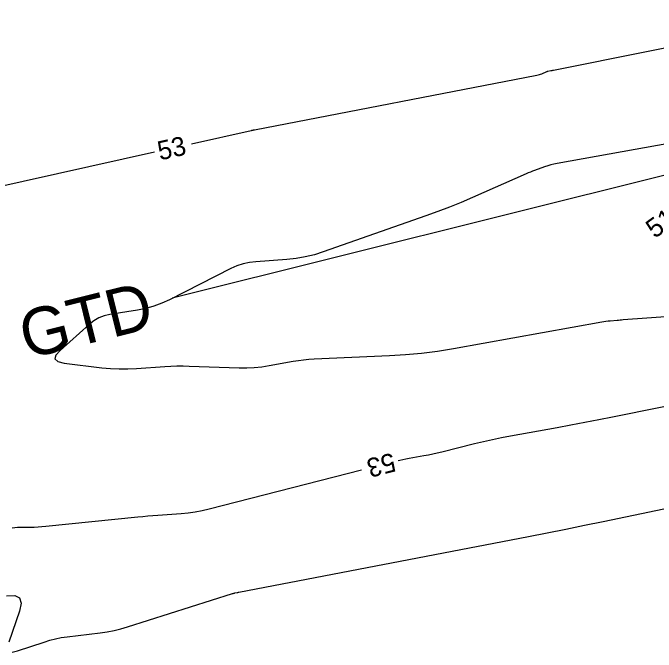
# Model space of a CAD drawing. Extents: x 2384780 to 2405861, y 547869 to 573706.
# Drawn here: x 2390277.7 to 2390345.6, y 552467.7 to 552535.2 of the extents above; entities that cross this region are included whole.
import ezdxf

# ---------------------------------------------------------------- set-up
doc = ezdxf.new("R2010")
doc.units = 0
for name, color, linetype in [('Old_Level_5', 7, 'Continuous'), ('Old_Level_60', 7, 'Continuous'), ('Sheet Plan CELL', 7, 'Continuous')]:
    doc.layers.add(name, color=color, linetype=linetype)

msp = doc.modelspace()

# ---------------------------------------------------------------- linework, layer by layer
at = {"layer": 'Old_Level_60'}
for points in [[(2390296.54925, 552521.384), (2390302.83325, 552522.784), (2390302.853, 552522.78825), (2390302.8725, 552522.792), (2390302.892, 552522.79575), (2390302.91175, 552522.799), (2390302.9945, 552522.8125), (2390302.99925, 552522.81325), (2390303.00375, 552522.8145), (2390303.008, 552522.81625), (2390303.01225, 552522.81825), (2390303.026, 552522.825), (2390303.02875, 552522.82625), (2390303.032, 552522.8275), (2390303.035, 552522.828), (2390303.03825, 552522.8285), (2390303.11575, 552522.83425), (2390303.13225, 552522.8355), (2390303.14875, 552522.8375), (2390303.16525, 552522.84), (2390303.1815, 552522.843), (2390332.987, 552528.60875), (2390333.1165, 552528.6375), (2390333.244, 552528.6735), (2390333.36925, 552528.7165), (2390333.492, 552528.7665), (2390334.04575, 552529.01025), (2390334.05325, 552529.0135), (2390334.06075, 552529.01675), (2390334.0685, 552529.0195), (2390334.076, 552529.0225), (2390334.10125, 552529.0315), (2390334.1065, 552529.0335), (2390334.112, 552529.035), (2390334.1175, 552529.03625), (2390334.123, 552529.0375), (2390334.446, 552529.09525), (2390334.51525, 552529.10775), (2390334.5845, 552529.12075), (2390334.6535, 552529.134), (2390334.7225, 552529.1475), (2390364.86575, 552535.18475)], [(2390352.561, 552522.418), (2390335.112, 552519.2985), (2390334.777, 552519.23125), (2390334.446, 552519.14975), (2390334.11875, 552519.054), (2390333.79525, 552518.94425), (2390332.745, 552518.562), (2390332.52075, 552518.47825), (2390332.29775, 552518.391), (2390332.0765, 552518.3), (2390331.8565, 552518.20525), (2390326.1945, 552515.71225), (2390324.9765, 552515.19), (2390323.749, 552514.69175), (2390322.51225, 552514.217), (2390321.266, 552513.7665), (2390310.44825, 552509.9725), (2390309.50225, 552509.675), (2390308.5425, 552509.442), (2390307.56975, 552509.273), (2390306.58325, 552509.16825), (2390303.3395, 552508.931), (2390302.6535, 552508.84725), (2390301.986, 552508.69775), (2390301.3365, 552508.482), (2390300.70525, 552508.20075), (2390294.2255, 552504.9255), (2390293.41225, 552504.5525), (2390292.5775, 552504.24525), (2390291.7215, 552504.00375), (2390290.84425, 552503.82775), (2390287.9435, 552503.36025), (2390287.34075, 552503.22025), (2390286.77575, 552503.00075), (2390286.24875, 552502.70175), (2390285.75925, 552502.323), (2390282.678, 552499.582), (2390282.22275, 552499.0695), (2390282.1415, 552498.674), (2390282.434, 552498.3955), (2390283.1, 552498.23425)], [(2390275.42625, 552516.67825), (2390292.645, 552520.51425)], [(2390283.1, 552498.23425), (2390287.081, 552497.75425), (2390287.9925, 552497.66625), (2390288.905, 552497.6225), (2390289.81875, 552497.6225), (2390290.73325, 552497.6665), (2390293.723, 552497.882), (2390294.36375, 552497.9195), (2390295.00475, 552497.94025), (2390295.64625, 552497.94375), (2390296.288, 552497.93025), (2390301.5875, 552497.749), (2390302.3775, 552497.743), (2390303.1645, 552497.77875), (2390303.94825, 552497.85675), (2390304.729, 552497.9765), (2390307.27475, 552498.43625), (2390307.8215, 552498.5255), (2390308.37, 552498.596), (2390308.92075, 552498.648), (2390309.4735, 552498.6815), (2390317.415, 552499.0265), (2390319.11375, 552499.129), (2390320.806, 552499.28825), (2390322.492, 552499.5045), (2390324.1715, 552499.77775), (2390339.8155, 552502.5925), (2390340.03725, 552502.62975), (2390340.26, 552502.66175), (2390340.48325, 552502.68825), (2390340.7075, 552502.70975), (2390341.4405, 552502.77075), (2390341.5975, 552502.78375), (2390341.7545, 552502.79625), (2390341.91175, 552502.8085), (2390342.069, 552502.82025), (2390347.57425, 552503.22675)], [(2390356.49725, 552495.671), (2390340.958, 552492.53675), (2390339.499, 552492.24625), (2390338.0385, 552491.96375), (2390336.57675, 552491.68875), (2390335.11325, 552491.4215), (2390330.19125, 552490.53575), (2390329.23775, 552490.35575), (2390328.288, 552490.15975), (2390327.3415, 552489.9475), (2390326.3985, 552489.71925), (2390322.94275, 552488.85175), (2390322.4735, 552488.738), (2390322.0025, 552488.6325), (2390321.53, 552488.535), (2390321.05575, 552488.44525), (2390319.50325, 552488.16575), (2390319.17125, 552488.103), (2390318.84075, 552488.03425), (2390318.51125, 552487.9595), (2390318.35325, 552487.9205)], [(2390314.47725, 552486.9325), (2390298.4205, 552482.833), (2390297.68525, 552482.66225), (2390296.94475, 552482.52425), (2390296.19875, 552482.41875), (2390295.4475, 552482.34575), (2390292.9845, 552482.16075), (2390292.457, 552482.1195), (2390291.9295, 552482.07475), (2390291.4025, 552482.0265), (2390290.876, 552481.97475), (2390281.17975, 552480.9925), (2390280.76875, 552480.95525), (2390280.357, 552480.927), (2390279.945, 552480.90775), (2390279.5325, 552480.8975), (2390278.18375, 552480.8785), (2390277.8985, 552480.85925), (2390277.62025, 552480.8095)], [(2390277.611, 552467.74625), (2390278.19675, 552467.86775), (2390280.985, 552468.81475), (2390281.58625, 552469.00175), (2390282.1945, 552469.157), (2390282.81, 552469.2805), (2390283.43275, 552469.3725), (2390286.89725, 552469.79275), (2390287.636, 552469.89975), (2390288.36725, 552470.0405), (2390289.09125, 552470.21525), (2390289.808, 552470.42375), (2390300.8665, 552473.9215), (2390300.93125, 552473.941), (2390300.9965, 552473.959), (2390301.06225, 552473.9755), (2390301.12825, 552473.99), (2390301.345, 552474.0355), (2390301.39125, 552474.045), (2390301.43775, 552474.0545), (2390301.4845, 552474.06375), (2390301.531, 552474.07275), (2390332.08675, 552479.953), (2390334.0565, 552480.33625), (2390336.0245, 552480.727), (2390337.991, 552481.126), (2390339.956, 552481.5325), (2390346.3725, 552482.8735)], [(2390277.0215, 552473.669), (2390277.89, 552473.72475), (2390278.411, 552473.4775), (2390278.5845, 552472.9275), (2390278.4105, 552472.075), (2390277.275, 552468.795)]]:
    msp.add_lwpolyline(points, dxfattribs=at)
at = {"layer": 'Sheet Plan CELL'}
msp.add_line((2390294.5125, 552505.13383), (2390402.393, 552532.0115), dxfattribs=at)

# ---------------------------------------------------------------- texts
at = {"layer": 'Old_Level_5'}
msp.add_text('GTD', height=5, rotation=13.9900167, dxfattribs=at).set_placement((2390279.14684, 552498.64372))
at = {"layer": 'Old_Level_60'}
for s, rotation, p in [('53', 12.5594917, (2390293.20825, 552519.61525)), ('51', 36.0630694, (2390345.409, 552511.329)), ('53', 194.2999833, (2390317.7625, 552488.80275))]:
    msp.add_text(s, height=2, rotation=rotation, dxfattribs=at).set_placement(p)

doc.saveas('drawing.dxf')
